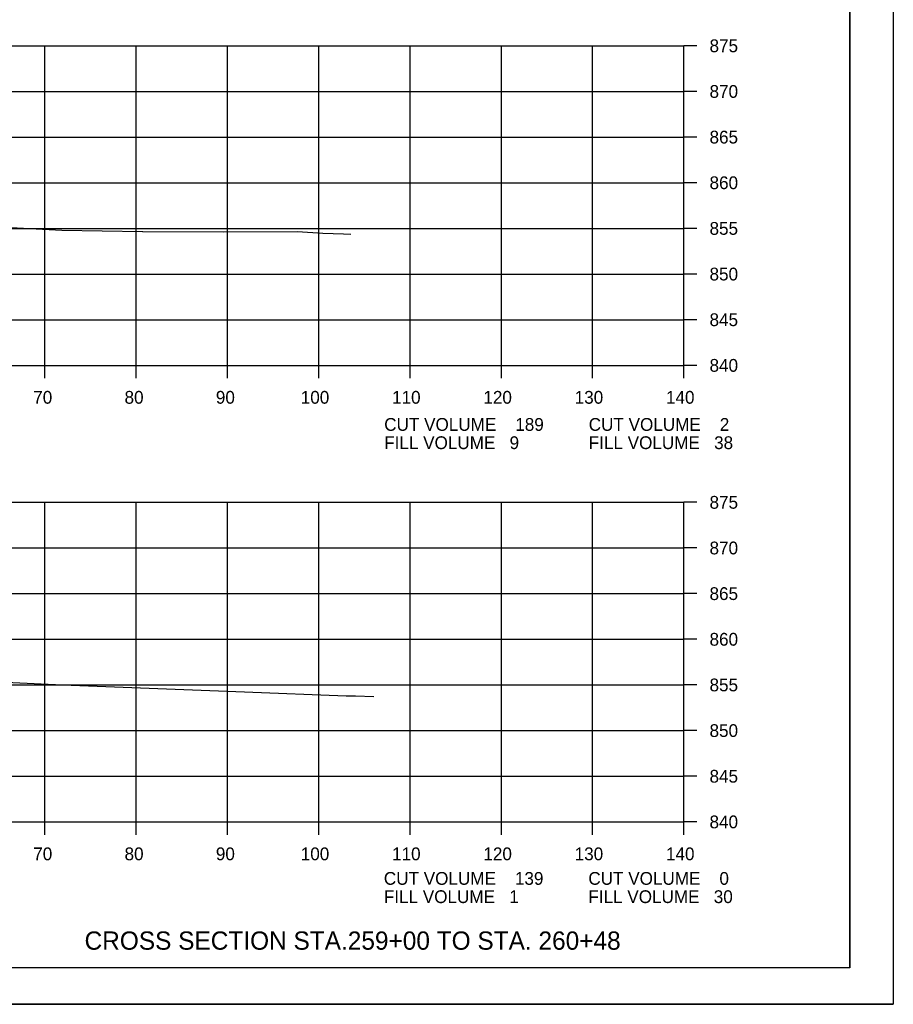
# Model space of a CAD drawing. Extents: x 1486524 to 1499135, y 326561 to 337924.
# Drawn here: x 1489050.1 to 1489145.8, y 328939.2 to 329047.1 of the extents above; entities that cross this region are included whole.
import ezdxf

# ---------------------------------------------------------------- set-up
doc = ezdxf.new("R2010")
doc.units = 0
for name, color, linetype in [('E_Const Align', 7, 'Continuous'), ('E_Const Align Station', 7, 'Continuous'), ('E_Ownership Information', 7, 'Continuous'), ('E_Property Line', 7, 'Continuous'), ('E_Proposed ROW Fig Annot', 7, 'Continuous'), ('E_Quarter Calls', 7, 'Continuous'), ('E_Tract Number', 7, 'Continuous')]:
    doc.layers.add(name, color=color, linetype=linetype)

msp = doc.modelspace()

# ---------------------------------------------------------------- linework, layer by layer
at = {"layer": 'E_Const Align'}
for p, q in [((1489122.89, 329009.2), (1489122.89, 329044.2)), ((1489124.29, 329044.2), (1489122.89, 329044.2)), ((1489124.29, 329039.2), (1489122.89, 329039.2)), ((1489124.29, 329034.2), (1489122.89, 329034.2)), ((1489124.29, 329029.2), (1489122.89, 329029.2)), ((1489124.29, 329024.2), (1489122.89, 329024.2)), ((1489124.29, 329019.2), (1489122.89, 329019.2)), ((1489124.29, 329014.2), (1489122.89, 329014.2)), ((1488842.89, 329009.2), (1489122.89, 329009.2)), ((1489052.89, 329007.8), (1489052.89, 329009.2)), ((1489062.89, 329007.8), (1489062.89, 329009.2)), ((1489072.89, 329007.8), (1489072.89, 329009.2)), ((1489082.89, 329007.8), (1489082.89, 329009.2)), ((1489092.89, 329007.8), (1489092.89, 329009.2)), ((1489102.89, 329007.8), (1489102.89, 329009.2)), ((1489112.89, 329007.8), (1489112.89, 329009.2)), ((1489122.89, 329007.8), (1489122.89, 329009.2)), ((1489124.29, 329009.2), (1489122.89, 329009.2)), ((1489122.89, 328959.2), (1489122.89, 328994.2)), ((1489124.29, 328994.2), (1489122.89, 328994.2)), ((1489124.29, 328989.2), (1489122.89, 328989.2)), ((1489124.29, 328984.2), (1489122.89, 328984.2)), ((1489124.29, 328979.2), (1489122.89, 328979.2)), ((1489124.29, 328974.2), (1489122.89, 328974.2)), ((1489124.29, 328969.2), (1489122.89, 328969.2)), ((1489124.29, 328964.2), (1489122.89, 328964.2)), ((1488842.89, 328959.2), (1489122.89, 328959.2)), ((1489052.89, 328957.8), (1489052.89, 328959.2)), ((1489062.89, 328957.8), (1489062.89, 328959.2)), ((1489072.89, 328957.8), (1489072.89, 328959.2)), ((1489082.89, 328957.8), (1489082.89, 328959.2)), ((1489092.89, 328957.8), (1489092.89, 328959.2)), ((1489102.89, 328957.8), (1489102.89, 328959.2)), ((1489112.89, 328957.8), (1489112.89, 328959.2)), ((1489122.89, 328957.8), (1489122.89, 328959.2)), ((1489124.29, 328959.2), (1489122.89, 328959.2))]:
    msp.add_line(p, q, dxfattribs=at)
at = {"layer": 'E_Ownership Information'}
for p, q in [((1488842.89, 329044.2), (1489122.89, 329044.2)), ((1489052.89, 329009.2), (1489052.89, 329044.2)), ((1489062.89, 329009.2), (1489062.89, 329044.2)), ((1489072.89, 329009.2), (1489072.89, 329044.2)), ((1489082.89, 329009.2), (1489082.89, 329044.2)), ((1489092.89, 329009.2), (1489092.89, 329044.2)), ((1489102.89, 329009.2), (1489102.89, 329044.2)), ((1489112.89, 329009.2), (1489112.89, 329044.2)), ((1489122.89, 329009.2), (1489122.89, 329044.2)), ((1488842.89, 329039.2), (1489122.89, 329039.2)), ((1488842.89, 329034.2), (1489122.89, 329034.2)), ((1488842.89, 329029.2), (1489122.89, 329029.2)), ((1488842.89, 329024.2), (1489122.89, 329024.2)), ((1488842.89, 329019.2), (1489122.89, 329019.2)), ((1488842.89, 329014.2), (1489122.89, 329014.2)), ((1488842.89, 329009.2), (1489122.89, 329009.2)), ((1488842.89, 328994.2), (1489122.89, 328994.2)), ((1489052.89, 328959.2), (1489052.89, 328994.2)), ((1489062.89, 328959.2), (1489062.89, 328994.2)), ((1489072.89, 328959.2), (1489072.89, 328994.2)), ((1489082.89, 328959.2), (1489082.89, 328994.2)), ((1489092.89, 328959.2), (1489092.89, 328994.2)), ((1489102.89, 328959.2), (1489102.89, 328994.2)), ((1489112.89, 328959.2), (1489112.89, 328994.2)), ((1489122.89, 328959.2), (1489122.89, 328994.2)), ((1488842.89, 328989.2), (1489122.89, 328989.2)), ((1488842.89, 328984.2), (1489122.89, 328984.2)), ((1488842.89, 328979.2), (1489122.89, 328979.2)), ((1488842.89, 328974.2), (1489122.89, 328974.2)), ((1488842.89, 328969.2), (1489122.89, 328969.2)), ((1488842.89, 328964.2), (1489122.89, 328964.2)), ((1488842.89, 328959.2), (1489122.89, 328959.2))]:
    msp.add_line(p, q, dxfattribs=at)
at = {"layer": 'E_Property Line'}
for q in [(1489141.07, 329148.66), (1488824.89, 328943.2)]:
    msp.add_line((1489141.07, 328943.2), q, dxfattribs=at)
at = {"layer": 'E_Quarter Calls'}
msp.add_line((1488812.48, 328939.23), (1489145.82, 328939.23), dxfattribs=at)
for points in [[(1488812.48, 329152.56), (1489145.82, 329152.56), (1489145.82, 328939.22), (1488812.48, 328939.22)], [(1489058.81, 329148.66), (1489058.81, 329138.78), (1489094.54, 329138.78), (1489094.54, 329135.86), (1489117.74, 329135.86), (1489117.74, 329111.53), (1489141.07, 329111.53), (1489141.07, 328943.2), (1488824.89, 328943.2), (1488824.89, 329148.66)]]:
    msp.add_lwpolyline(points, close=True, dxfattribs=at)
at = {"layer": 'E_Tract Number'}
for points in [[(1489031.57, 329025.2), (1489054.75, 329024.02), (1489063.59, 329023.85), (1489063.61, 329023.85), (1489063.64, 329023.85), (1489072.42, 329023.84), (1489080.58, 329023.85), (1489083.35, 329023.67), (1489085.59, 329023.6), (1489086.42, 329023.57)], [(1489034.6, 328975.17), (1489054.84, 328974.21), (1489074.76, 328973.45), (1489085.9, 328973.02), (1489086.93, 328973), (1489088.92, 328972.95)]]:
    msp.add_lwpolyline(points, dxfattribs=at)

# ---------------------------------------------------------------- texts
at = {"layer": 'E_Const Align Station'}
for s, p in [('875', (1489125.69, 329043.5)), ('870', (1489125.69, 329038.5)), ('865', (1489125.69, 329033.5)), ('860', (1489125.69, 329028.5)), ('855', (1489125.69, 329023.5)), ('850', (1489125.69, 329018.5)), ('845', (1489125.69, 329013.5)), ('840', (1489125.69, 329008.5)), ('70', (1489051.62, 329005)), ('80', (1489061.62, 329005)), ('90', (1489071.62, 329005)), ('100', (1489080.92, 329005)), ('110', (1489090.92, 329005)), ('120', (1489100.92, 329005)), ('130', (1489110.92, 329005)), ('140', (1489120.92, 329005)), ('CUT VOLUME    189', (1489090.06, 329002.03)), ('CUT VOLUME    2', (1489112.46, 329002.03)), ('FILL VOLUME   9', (1489090.06, 329000.03)), ('FILL VOLUME   38', (1489112.46, 329000.03)), ('875', (1489125.69, 328993.5)), ('870', (1489125.69, 328988.5)), ('865', (1489125.69, 328983.5)), ('860', (1489125.69, 328978.5)), ('855', (1489125.69, 328973.5)), ('850', (1489125.69, 328968.5)), ('845', (1489125.69, 328963.5)), ('840', (1489125.69, 328958.5)), ('70', (1489051.62, 328955)), ('80', (1489061.62, 328955)), ('90', (1489071.62, 328955)), ('100', (1489080.92, 328955)), ('110', (1489090.92, 328955)), ('120', (1489100.92, 328955)), ('130', (1489110.92, 328955)), ('140', (1489120.92, 328955)), ('CUT VOLUME    139', (1489090.02, 328952.31)), ('CUT VOLUME    0', (1489112.42, 328952.31)), ('FILL VOLUME   1', (1489090.02, 328950.31)), ('FILL VOLUME   30', (1489112.42, 328950.31))]:
    msp.add_text(s, height=1.4, dxfattribs=at).set_placement(p)
at = {"layer": 'E_Proposed ROW Fig Annot'}
msp.add_text('CROSS SECTION STA.259+00 TO STA. 260+48', height=2, dxfattribs=at).set_placement((1489057.24, 328945.2))

doc.saveas('drawing.dxf')
